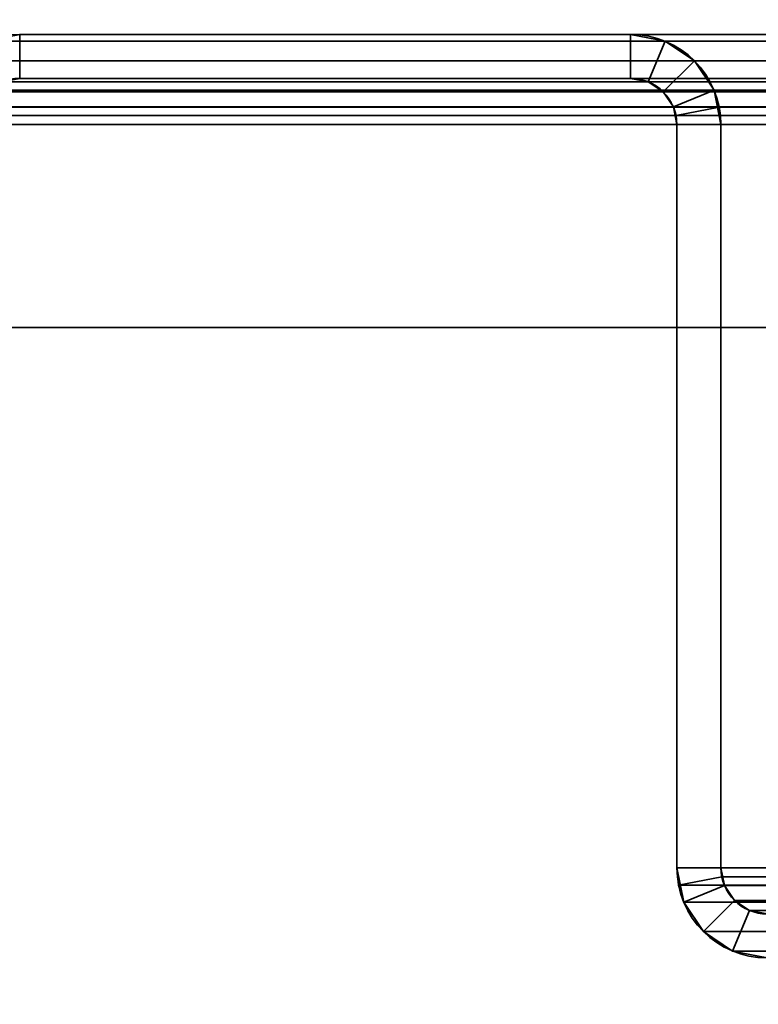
# Model space of a CAD drawing. Header units: millimetres. Extents: x -503 to 6703, y -110 to 193.
# Tile 766 of 1056: x 2563 to 2588, y 47 to 81. Entities that reach past the tile are written whole.
import ezdxf

# ---------------------------------------------------------------- set-up
doc = ezdxf.new("R2010")
doc.units = ezdxf.units.MM
doc.layers.add('151', color=7, linetype='Continuous', true_color=0xffffff)

# ---------------------------------------------------------------- blocks, each defined once
blk = doc.blocks.new('UG_SURFACE_003')
at = {"layer": '151', "color": 252, "linetype": 'Continuous', "lineweight": 35}
for points in [[(3602.5, -14, 2212.25), (3602.5, 174.4, 2212.25), (2397.5, 174.4, 2212.25), (2397.5, -14, 2212.25)], [(2547.5, -14, 2062.25), (2547.5, 174.4, 2062.25), (3452.5, 174.4, 2062.25), (3452.5, -14, 2062.25)]]:
    blk.add_3dface(points, dxfattribs=at)
blk = doc.blocks.new('UG_SURFACE_266')
at = {"layer": '151', "color": 252, "linetype": 'Continuous', "lineweight": 35}
for points in [[(2563.08, 80, 2044.17), (2563.08, 80, -7.75), (2561.901, 79.766, -7.75), (2561.901, 79.766, 2045.349)], [(2563.08, 80, 2044.17), (2561.901, 79.766, 2045.349), (2562.475, 78.38, 2044.775), (2563.08, 78.5, 2044.17)], [(2563.08, 78.5, -7.75), (2562.475, 78.38, -7.75), (2561.901, 79.766, -7.75), (2563.08, 80, -7.75)], [(2583.92, 80, 2023.33), (2583.92, 80, -7.75), (2563.08, 80, -7.75), (2563.08, 80, 2044.17)], [(2583.92, 80, 2023.33), (2563.08, 80, 2044.17), (2563.08, 78.5, 2044.17), (2583.92, 78.5, 2023.33)], [(2563.08, 80, -7.75), (2583.92, 80, -7.75), (2583.92, 78.5, -7.75), (2563.08, 78.5, -7.75)], [(2585.099, 79.766, 2022.151), (2585.099, 79.766, -7.75), (2583.92, 80, -7.75), (2583.92, 80, 2023.33)], [(2583.92, 78.5, 2023.33), (2584.525, 78.38, 2022.725), (2585.099, 79.766, 2022.151), (2583.92, 80, 2023.33)], [(2583.92, 80, -7.75), (2585.099, 79.766, -7.75), (2584.525, 78.38, -7.75), (2583.92, 78.5, -7.75)], [(2584.525, 78.38, 2022.725), (2585.037, 78.037, 2022.213), (2586.098, 79.098, 2021.152), (2585.099, 79.766, 2022.151)], [(2585.099, 79.766, -7.75), (2586.098, 79.098, -7.75), (2585.037, 78.037, -7.75), (2584.525, 78.38, -7.75)], [(2586.098, 79.098, 2021.152), (2586.098, 79.098, -7.75), (2585.099, 79.766, -7.75), (2585.099, 79.766, 2022.151)], [(2586.766, 78.099, 2020.484), (2586.098, 79.098, 2021.152), (2585.037, 78.037, 2022.213), (2585.38, 77.525, 2021.87)], [(2585.38, 77.525, -7.75), (2585.037, 78.037, -7.75), (2586.098, 79.098, -7.75), (2586.766, 78.099, -7.75)], [(2586.766, 78.099, 2020.484), (2586.766, 78.099, -7.75), (2586.098, 79.098, -7.75), (2586.098, 79.098, 2021.152)], [(2562.475, 78.38, 2044.775), (2562.475, 78.38, -7.75), (2563.08, 78.5, -7.75), (2563.08, 78.5, 2044.17)], [(2583.92, 78.5, 2023.33), (2563.08, 78.5, 2044.17), (2563.08, 78.5, -7.75), (2583.92, 78.5, -7.75)], [(2583.92, 78.5, 2023.33), (2583.92, 78.5, -7.75), (2584.525, 78.38, -7.75), (2584.525, 78.38, 2022.725)], [(2584.525, 78.38, 2022.725), (2584.525, 78.38, -7.75), (2585.037, 78.037, -7.75), (2585.037, 78.037, 2022.213)], [(2585.037, 78.037, 2022.213), (2585.037, 78.037, -7.75), (2585.38, 77.525, -7.75), (2585.38, 77.525, 2021.87)], [(2586.941, 77.521, 2020.309), (2586.766, 78.099, 2020.484), (2585.38, 77.525, 2021.87), (2585.47, 77.228, 2021.78)], [(2585.5, 76.92, -7.75), (2585.38, 77.525, -7.75), (2586.766, 78.099, -7.75), (2587, 76.92, -7.75)], [(2586.766, 78.099, -7.75), (2586.766, 78.099, 2020.484), (2586.941, 77.521, 2020.309)], [(2586.941, 77.521, 2020.309), (2587, 76.92, -7.75), (2586.766, 78.099, -7.75)], [(2585.38, 77.525, -7.75), (2585.5, 76.92, -7.75), (2585.5, 76.92, 2021.75)], [(2585.5, 76.92, 2021.75), (2585.47, 77.228, 2021.78), (2585.38, 77.525, -7.75)], [(2585.47, 77.228, 2021.78), (2585.38, 77.525, 2021.87), (2585.38, 77.525, -7.75)], [(2587, 76.92, 2020.25), (2586.941, 77.521, 2020.309), (2585.47, 77.228, 2021.78), (2585.5, 76.92, 2021.75)], [(2586.941, 77.521, 2020.309), (2587, 76.92, 2020.25), (2587, 76.92, -7.75)], [(2585.5, 51.58, 2021.75), (2585.5, 76.92, 2021.75), (2585.5, 76.92, -7.75), (2585.5, 51.58, -7.75)], [(2587, 51.58, 2020.25), (2587, 76.92, 2020.25), (2585.5, 76.92, 2021.75), (2585.5, 51.58, 2021.75)], [(2585.5, 51.58, -7.75), (2585.5, 76.92, -7.75), (2587, 76.92, -7.75), (2587, 51.58, -7.75)], [(2587, 51.58, 2020.25), (2587, 51.58, -7.75), (2587, 76.92, -7.75), (2587, 76.92, 2020.25)], [(2585.5, 51.58, -7.75), (2585.734, 50.401, -7.75), (2585.734, 50.401, 2021.516)], [(2585.734, 50.401, 2021.516), (2585.559, 50.979, 2021.691), (2585.5, 51.58, -7.75)], [(2585.559, 50.979, 2021.691), (2585.5, 51.58, 2021.75), (2585.5, 51.58, -7.75)], [(2585.5, 51.58, 2021.75), (2585.559, 50.979, 2021.691), (2587.03, 51.272, 2020.22), (2587, 51.58, 2020.25)], [(2587, 51.58, -7.75), (2587.12, 50.975, -7.75), (2585.734, 50.401, -7.75), (2585.5, 51.58, -7.75)], [(2587, 51.58, -7.75), (2587.03, 51.272, 2020.22), (2587.12, 50.975, 2020.13)], [(2587, 51.58, -7.75), (2587, 51.58, 2020.25), (2587.03, 51.272, 2020.22)], [(2587.12, 50.975, 2020.13), (2587.12, 50.975, -7.75), (2587, 51.58, -7.75)], [(2585.559, 50.979, 2021.691), (2585.734, 50.401, 2021.516), (2587.12, 50.975, 2020.13), (2587.03, 51.272, 2020.22)], [(2585.734, 50.401, 2021.516), (2586.402, 49.402, 2020.848), (2587.463, 50.463, 2019.787), (2587.12, 50.975, 2020.13)], [(2587.12, 50.975, -7.75), (2587.463, 50.463, -7.75), (2586.402, 49.402, -7.75), (2585.734, 50.401, -7.75)], [(2587.463, 50.463, 2019.787), (2587.463, 50.463, -7.75), (2587.12, 50.975, -7.75), (2587.12, 50.975, 2020.13)], [(2585.734, 50.401, 2021.516), (2585.734, 50.401, -7.75), (2586.402, 49.402, -7.75), (2586.402, 49.402, 2020.848)], [(2587.975, 50.12, 2019.275), (2587.463, 50.463, 2019.787), (2586.402, 49.402, 2020.848), (2587.401, 48.734, 2019.849)], [(2587.401, 48.734, -7.75), (2586.402, 49.402, -7.75), (2587.463, 50.463, -7.75), (2587.975, 50.12, -7.75)], [(2587.975, 50.12, 2019.275), (2587.975, 50.12, -7.75), (2587.463, 50.463, -7.75), (2587.463, 50.463, 2019.787)], [(2588.58, 50, 2018.67), (2587.975, 50.12, 2019.275), (2587.401, 48.734, 2019.849), (2588.58, 48.5, 2018.67)], [(2588.58, 48.5, -7.75), (2587.401, 48.734, -7.75), (2587.975, 50.12, -7.75), (2588.58, 50, -7.75)], [(2588.58, 50, 2018.67), (2588.58, 50, -7.75), (2587.975, 50.12, -7.75), (2587.975, 50.12, 2019.275)], [(2586.402, 49.402, 2020.848), (2586.402, 49.402, -7.75), (2587.401, 48.734, -7.75), (2587.401, 48.734, 2019.849)], [(2587.401, 48.734, 2019.849), (2587.401, 48.734, -7.75), (2588.58, 48.5, -7.75), (2588.58, 48.5, 2018.67)]]:
    blk.add_3dface(points, dxfattribs=at)
blk = doc.blocks.new('UG_SURFACE_267')
at = {"layer": '151', "color": 252, "linetype": 'Continuous', "lineweight": 35}
for points in [[(2563.08, 80, 2044.17), (2563.08, 80, -7.75), (2561.901, 79.766, -7.75), (2561.901, 79.766, 2045.349)], [(2563.08, 80, 2044.17), (2561.901, 79.766, 2045.349), (2562.475, 78.38, 2044.775), (2563.08, 78.5, 2044.17)], [(2563.08, 78.5, -7.75), (2562.475, 78.38, -7.75), (2561.901, 79.766, -7.75), (2563.08, 80, -7.75)], [(2583.92, 80, 2023.33), (2583.92, 80, -7.75), (2563.08, 80, -7.75), (2563.08, 80, 2044.17)], [(2583.92, 80, 2023.33), (2563.08, 80, 2044.17), (2563.08, 78.5, 2044.17), (2583.92, 78.5, 2023.33)], [(2563.08, 80, -7.75), (2583.92, 80, -7.75), (2583.92, 78.5, -7.75), (2563.08, 78.5, -7.75)], [(2585.099, 79.766, 2022.151), (2585.099, 79.766, -7.75), (2583.92, 80, -7.75), (2583.92, 80, 2023.33)], [(2583.92, 78.5, 2023.33), (2584.525, 78.38, 2022.725), (2585.099, 79.766, 2022.151), (2583.92, 80, 2023.33)], [(2583.92, 80, -7.75), (2585.099, 79.766, -7.75), (2584.525, 78.38, -7.75), (2583.92, 78.5, -7.75)], [(2584.525, 78.38, 2022.725), (2585.037, 78.037, 2022.213), (2586.098, 79.098, 2021.152), (2585.099, 79.766, 2022.151)], [(2585.099, 79.766, -7.75), (2586.098, 79.098, -7.75), (2585.037, 78.037, -7.75), (2584.525, 78.38, -7.75)], [(2586.098, 79.098, 2021.152), (2586.098, 79.098, -7.75), (2585.099, 79.766, -7.75), (2585.099, 79.766, 2022.151)], [(2586.766, 78.099, 2020.484), (2586.098, 79.098, 2021.152), (2585.037, 78.037, 2022.213), (2585.38, 77.525, 2021.87)], [(2585.38, 77.525, -7.75), (2585.037, 78.037, -7.75), (2586.098, 79.098, -7.75), (2586.766, 78.099, -7.75)], [(2586.766, 78.099, 2020.484), (2586.766, 78.099, -7.75), (2586.098, 79.098, -7.75), (2586.098, 79.098, 2021.152)], [(2562.475, 78.38, 2044.775), (2562.475, 78.38, -7.75), (2563.08, 78.5, -7.75), (2563.08, 78.5, 2044.17)], [(2583.92, 78.5, 2023.33), (2563.08, 78.5, 2044.17), (2563.08, 78.5, -7.75), (2583.92, 78.5, -7.75)], [(2583.92, 78.5, 2023.33), (2583.92, 78.5, -7.75), (2584.525, 78.38, -7.75), (2584.525, 78.38, 2022.725)], [(2584.525, 78.38, 2022.725), (2584.525, 78.38, -7.75), (2585.037, 78.037, -7.75), (2585.037, 78.037, 2022.213)], [(2585.037, 78.037, 2022.213), (2585.037, 78.037, -7.75), (2585.38, 77.525, -7.75), (2585.38, 77.525, 2021.87)], [(2586.941, 77.521, 2020.309), (2586.766, 78.099, 2020.484), (2585.38, 77.525, 2021.87), (2585.47, 77.228, 2021.78)], [(2585.5, 76.92, -7.75), (2585.38, 77.525, -7.75), (2586.766, 78.099, -7.75), (2587, 76.92, -7.75)], [(2586.766, 78.099, -7.75), (2586.766, 78.099, 2020.484), (2586.941, 77.521, 2020.309)], [(2586.941, 77.521, 2020.309), (2587, 76.92, -7.75), (2586.766, 78.099, -7.75)], [(2585.38, 77.525, -7.75), (2585.5, 76.92, -7.75), (2585.5, 76.92, 2021.75)], [(2585.5, 76.92, 2021.75), (2585.47, 77.228, 2021.78), (2585.38, 77.525, -7.75)], [(2585.47, 77.228, 2021.78), (2585.38, 77.525, 2021.87), (2585.38, 77.525, -7.75)], [(2587, 76.92, 2020.25), (2586.941, 77.521, 2020.309), (2585.47, 77.228, 2021.78), (2585.5, 76.92, 2021.75)], [(2586.941, 77.521, 2020.309), (2587, 76.92, 2020.25), (2587, 76.92, -7.75)], [(2585.5, 51.58, 2021.75), (2585.5, 76.92, 2021.75), (2585.5, 76.92, -7.75), (2585.5, 51.58, -7.75)], [(2587, 51.58, 2020.25), (2587, 76.92, 2020.25), (2585.5, 76.92, 2021.75), (2585.5, 51.58, 2021.75)], [(2585.5, 51.58, -7.75), (2585.5, 76.92, -7.75), (2587, 76.92, -7.75), (2587, 51.58, -7.75)], [(2587, 51.58, 2020.25), (2587, 51.58, -7.75), (2587, 76.92, -7.75), (2587, 76.92, 2020.25)], [(2585.5, 51.58, -7.75), (2585.734, 50.401, -7.75), (2585.734, 50.401, 2021.516)], [(2585.734, 50.401, 2021.516), (2585.559, 50.979, 2021.691), (2585.5, 51.58, -7.75)], [(2585.559, 50.979, 2021.691), (2585.5, 51.58, 2021.75), (2585.5, 51.58, -7.75)], [(2585.5, 51.58, 2021.75), (2585.559, 50.979, 2021.691), (2587.03, 51.272, 2020.22), (2587, 51.58, 2020.25)], [(2587, 51.58, -7.75), (2587.12, 50.975, -7.75), (2585.734, 50.401, -7.75), (2585.5, 51.58, -7.75)], [(2587, 51.58, -7.75), (2587.03, 51.272, 2020.22), (2587.12, 50.975, 2020.13)], [(2587, 51.58, -7.75), (2587, 51.58, 2020.25), (2587.03, 51.272, 2020.22)], [(2587.12, 50.975, 2020.13), (2587.12, 50.975, -7.75), (2587, 51.58, -7.75)], [(2585.559, 50.979, 2021.691), (2585.734, 50.401, 2021.516), (2587.12, 50.975, 2020.13), (2587.03, 51.272, 2020.22)], [(2585.734, 50.401, 2021.516), (2586.402, 49.402, 2020.848), (2587.463, 50.463, 2019.787), (2587.12, 50.975, 2020.13)], [(2587.12, 50.975, -7.75), (2587.463, 50.463, -7.75), (2586.402, 49.402, -7.75), (2585.734, 50.401, -7.75)], [(2587.463, 50.463, 2019.787), (2587.463, 50.463, -7.75), (2587.12, 50.975, -7.75), (2587.12, 50.975, 2020.13)], [(2585.734, 50.401, 2021.516), (2585.734, 50.401, -7.75), (2586.402, 49.402, -7.75), (2586.402, 49.402, 2020.848)], [(2587.975, 50.12, 2019.275), (2587.463, 50.463, 2019.787), (2586.402, 49.402, 2020.848), (2587.401, 48.734, 2019.849)], [(2587.401, 48.734, -7.75), (2586.402, 49.402, -7.75), (2587.463, 50.463, -7.75), (2587.975, 50.12, -7.75)], [(2587.975, 50.12, 2019.275), (2587.975, 50.12, -7.75), (2587.463, 50.463, -7.75), (2587.463, 50.463, 2019.787)], [(2588.58, 50, 2018.67), (2587.975, 50.12, 2019.275), (2587.401, 48.734, 2019.849), (2588.58, 48.5, 2018.67)], [(2588.58, 48.5, -7.75), (2587.401, 48.734, -7.75), (2587.975, 50.12, -7.75), (2588.58, 50, -7.75)], [(2588.58, 50, 2018.67), (2588.58, 50, -7.75), (2587.975, 50.12, -7.75), (2587.975, 50.12, 2019.275)], [(2586.402, 49.402, 2020.848), (2586.402, 49.402, -7.75), (2587.401, 48.734, -7.75), (2587.401, 48.734, 2019.849)], [(2587.401, 48.734, 2019.849), (2587.401, 48.734, -7.75), (2588.58, 48.5, -7.75), (2588.58, 48.5, 2018.67)]]:
    blk.add_3dface(points, dxfattribs=at)
blk = doc.blocks.new('UG_SURFACE_268')
at = {"layer": '151', "color": 252, "linetype": 'Continuous', "lineweight": 35}
for points in [[(2563.08, 78.5, 2044.17), (2562.475, 78.38, 2044.775), (2561.901, 79.766, 2045.349), (2563.08, 80, 2044.17)], [(3436.92, 80, 2044.17), (2563.08, 80, 2044.17), (2561.901, 79.766, 2045.349), (3438.099, 79.766, 2045.349)], [(2563.08, 80, 2044.17), (2583.92, 80, 2023.33), (2583.92, 78.5, 2023.33), (2563.08, 78.5, 2044.17)], [(2583.92, 80, 2023.33), (2563.08, 80, 2044.17), (3436.92, 80, 2044.17), (3416.08, 80, 2023.33)], [(3414.901, 79.766, 2022.151), (2585.099, 79.766, 2022.151), (2583.92, 80, 2023.33), (3416.08, 80, 2023.33)], [(2583.92, 80, 2023.33), (2585.099, 79.766, 2022.151), (2584.525, 78.38, 2022.725), (2583.92, 78.5, 2023.33)], [(3438.099, 79.766, 2045.349), (2561.901, 79.766, 2045.349), (2560.902, 79.098, 2046.348), (3439.098, 79.098, 2046.348)], [(2585.099, 79.766, 2022.151), (2586.098, 79.098, 2021.152), (2585.037, 78.037, 2022.213), (2584.525, 78.38, 2022.725)], [(3413.902, 79.098, 2021.152), (2586.098, 79.098, 2021.152), (2585.099, 79.766, 2022.151), (3414.901, 79.766, 2022.151)], [(3439.098, 79.098, 2046.348), (2560.902, 79.098, 2046.348), (2560.235, 78.099, 2047.016), (3439.765, 78.099, 2047.016)], [(2585.38, 77.525, 2021.87), (2585.037, 78.037, 2022.213), (2586.098, 79.098, 2021.152), (2586.766, 78.099, 2020.484)], [(3413.234, 78.099, 2020.484), (2586.766, 78.099, 2020.484), (2586.098, 79.098, 2021.152), (3413.902, 79.098, 2021.152)], [(3438.037, 78.037, 2045.287), (2561.963, 78.037, 2045.287), (2562.475, 78.38, 2044.775), (3437.525, 78.38, 2044.775)], [(3437.525, 78.38, 2044.775), (2562.475, 78.38, 2044.775), (2563.08, 78.5, 2044.17), (3436.92, 78.5, 2044.17)], [(2583.92, 78.5, 2023.33), (3416.08, 78.5, 2023.33), (3436.92, 78.5, 2044.17), (2563.08, 78.5, 2044.17)], [(3416.08, 78.5, 2023.33), (2583.92, 78.5, 2023.33), (2584.525, 78.38, 2022.725), (3415.475, 78.38, 2022.725)], [(3415.475, 78.38, 2022.725), (2584.525, 78.38, 2022.725), (2585.037, 78.037, 2022.213), (3414.963, 78.037, 2022.213)], [(3439.941, 77.521, 2047.191), (3439.765, 78.099, 2047.016), (2560.235, 78.099, 2047.016), (2560.059, 77.521, 2047.191)], [(3438.38, 77.525, 2045.63), (2561.62, 77.525, 2045.63), (2561.963, 78.037, 2045.287), (3438.037, 78.037, 2045.287)], [(3414.963, 78.037, 2022.213), (2585.037, 78.037, 2022.213), (2585.38, 77.525, 2021.87), (3414.62, 77.525, 2021.87)], [(2585.47, 77.228, 2021.78), (2585.38, 77.525, 2021.87), (2586.766, 78.099, 2020.484), (2586.941, 77.521, 2020.309)], [(2586.941, 77.521, 2020.309), (2586.766, 78.099, 2020.484), (3413.234, 78.099, 2020.484)], [(2586.941, 77.521, 2020.309), (3413.234, 78.099, 2020.484), (3413.059, 77.521, 2020.309)], [(2560.059, 77.521, 2047.191), (2560, 76.92, 2047.25), (3440, 76.92, 2047.25)], [(2560.059, 77.521, 2047.191), (3440, 76.92, 2047.25), (3439.941, 77.521, 2047.191)], [(2561.53, 77.228, 2045.72), (2561.62, 77.525, 2045.63), (3438.38, 77.525, 2045.63), (3438.47, 77.228, 2045.72)], [(3414.53, 77.228, 2021.78), (2585.38, 77.525, 2021.87), (2585.47, 77.228, 2021.78)], [(3414.53, 77.228, 2021.78), (3414.62, 77.525, 2021.87), (2585.38, 77.525, 2021.87)], [(2585.5, 76.92, 2021.75), (2585.47, 77.228, 2021.78), (2586.941, 77.521, 2020.309), (2587, 76.92, 2020.25)], [(3413.059, 77.521, 2020.309), (2587, 76.92, 2020.25), (2586.941, 77.521, 2020.309)], [(3413.059, 77.521, 2020.309), (3413, 76.92, 2020.25), (2587, 76.92, 2020.25)], [(2560, 76.92, 2047.25), (2560, 70, 2047.25), (3440, 70, 2047.25), (3440, 76.92, 2047.25)], [(3438.5, 76.92, 2045.75), (2561.5, 76.92, 2045.75), (2561.53, 77.228, 2045.72)], [(2561.5, 76.92, 2045.75), (3438.5, 76.92, 2045.75), (3438.5, 70, 2045.75), (2561.5, 70, 2045.75)], [(3438.47, 77.228, 2045.72), (3438.5, 76.92, 2045.75), (2561.53, 77.228, 2045.72)], [(2585.47, 77.228, 2021.78), (3414.5, 76.92, 2021.75), (3414.53, 77.228, 2021.78)], [(2585.47, 77.228, 2021.78), (2585.5, 76.92, 2021.75), (3414.5, 76.92, 2021.75)], [(2585.5, 51.58, 2021.75), (3414.5, 51.58, 2021.75), (3414.5, 76.92, 2021.75), (2585.5, 76.92, 2021.75)], [(2585.5, 51.58, 2021.75), (2585.5, 76.92, 2021.75), (2587, 76.92, 2020.25), (2587, 51.58, 2020.25)], [(2587, 51.58, 2020.25), (2587, 76.92, 2020.25), (3413, 76.92, 2020.25), (3413, 51.58, 2020.25)], [(2561.5, 70, 2045.75), (3438.5, 70, 2045.75), (3440, 70, 2047.25), (2560, 70, 2047.25)], [(3414.5, 51.58, 2021.75), (2585.5, 51.58, 2021.75), (2585.559, 50.979, 2021.691)], [(2587, 51.58, 2020.25), (2587.03, 51.272, 2020.22), (2585.559, 50.979, 2021.691), (2585.5, 51.58, 2021.75)], [(3414.441, 50.979, 2021.691), (3414.5, 51.58, 2021.75), (2585.559, 50.979, 2021.691)], [(2587.03, 51.272, 2020.22), (2587, 51.58, 2020.25), (3413, 51.58, 2020.25)], [(2587.03, 51.272, 2020.22), (3413, 51.58, 2020.25), (3412.97, 51.272, 2020.22)], [(2587.03, 51.272, 2020.22), (2587.12, 50.975, 2020.13), (2585.734, 50.401, 2021.516), (2585.559, 50.979, 2021.691)], [(3412.97, 51.272, 2020.22), (3412.88, 50.975, 2020.13), (2587.12, 50.975, 2020.13), (2587.03, 51.272, 2020.22)], [(2585.559, 50.979, 2021.691), (2585.734, 50.401, 2021.516), (3414.266, 50.401, 2021.516), (3414.441, 50.979, 2021.691)], [(2587.12, 50.975, 2020.13), (2587.463, 50.463, 2019.787), (2586.402, 49.402, 2020.848), (2585.734, 50.401, 2021.516)], [(3412.537, 50.463, 2019.787), (2587.463, 50.463, 2019.787), (2587.12, 50.975, 2020.13), (3412.88, 50.975, 2020.13)], [(3414.266, 50.401, 2021.516), (2585.734, 50.401, 2021.516), (2586.402, 49.402, 2020.848), (3413.598, 49.402, 2020.848)], [(2587.401, 48.734, 2019.849), (2586.402, 49.402, 2020.848), (2587.463, 50.463, 2019.787), (2587.975, 50.12, 2019.275)], [(3412.025, 50.12, 2019.275), (2587.975, 50.12, 2019.275), (2587.463, 50.463, 2019.787), (3412.537, 50.463, 2019.787)], [(2588.58, 48.5, 2018.67), (2587.401, 48.734, 2019.849), (2587.975, 50.12, 2019.275), (2588.58, 50, 2018.67)], [(3411.42, 50, 2018.67), (2588.58, 50, 2018.67), (2587.975, 50.12, 2019.275), (3412.025, 50.12, 2019.275)], [(3413.598, 49.402, 2020.848), (2586.402, 49.402, 2020.848), (2587.401, 48.734, 2019.849), (3412.599, 48.734, 2019.849)], [(3412.599, 48.734, 2019.849), (2587.401, 48.734, 2019.849), (2588.58, 48.5, 2018.67), (3411.42, 48.5, 2018.67)]]:
    blk.add_3dface(points, dxfattribs=at)

msp = doc.modelspace()

# ---------------------------------------------------------------- linework, layer by layer
at = {"layer": '151', "color": 252, "linetype": 'Continuous', "lineweight": -3, "true_color": 0x939598}
for p, q in [((2563.08, 80, -7.75), (2583.92, 80, -7.75)), ((2583.92, 80, 2023.33), (2563.08, 80, 2044.17)), ((3436.92, 80, 2044.17), (2563.08, 80, 2044.17)), ((2583.92, 80, 2023.33), (2563.08, 80, 2044.17)), ((2563.08, 80, -7.75), (2583.92, 80, -7.75)), ((2583.92, 80, 2023.33), (2563.08, 80, 2044.17)), ((2583.92, 80, 2023.33), (2583.92, 80, -7.75)), ((2583.92, 80, 2023.33), (2583.92, 80, -7.75)), ((3416.08, 80, 2023.33), (2583.92, 80, 2023.33)), ((2563.08, 78.5, -7.75), (2583.92, 78.5, -7.75)), ((2583.92, 78.5, 2023.33), (2563.08, 78.5, 2044.17)), ((3436.92, 78.5, 2044.17), (2563.08, 78.5, 2044.17)), ((2583.92, 78.5, 2023.33), (2563.08, 78.5, 2044.17)), ((2583.92, 78.5, 2023.33), (2563.08, 78.5, 2044.17)), ((2563.08, 78.5, -7.75), (2583.92, 78.5, -7.75)), ((2583.92, 78.5, 2023.33), (2583.92, 78.5, -7.75)), ((3416.08, 78.5, 2023.33), (2583.92, 78.5, 2023.33)), ((2583.92, 78.5, 2023.33), (2583.92, 78.5, -7.75)), ((3440, 76.92, 2047.25), (2560, 76.92, 2047.25)), ((3438.5, 76.92, 2045.75), (2561.5, 76.92, 2045.75)), ((2585.5, 76.92, 2021.75), (2585.5, 76.92, -7.75)), ((2585.5, 51.58, 2021.75), (2585.5, 76.92, 2021.75)), ((2585.5, 51.58, 2021.75), (2585.5, 76.92, 2021.75)), ((2585.5, 76.92, -7.75), (2585.5, 51.58, -7.75)), ((2585.5, 51.58, 2021.75), (2585.5, 76.92, 2021.75)), ((2585.5, 76.92, -7.75), (2585.5, 51.58, -7.75)), ((2585.5, 76.92, 2021.75), (2585.5, 76.92, -7.75)), ((3414.5, 76.92, 2021.75), (2585.5, 76.92, 2021.75)), ((2587, 51.58, 2020.25), (2587, 76.92, 2020.25)), ((2587, 76.92, 2020.25), (2587, 76.92, -7.75)), ((2587, 76.92, -7.75), (2587, 51.58, -7.75)), ((2587, 76.92, -7.75), (2587, 51.58, -7.75)), ((3413, 76.92, 2020.25), (2587, 76.92, 2020.25)), ((2587, 51.58, 2020.25), (2587, 76.92, 2020.25)), ((2587, 76.92, 2020.25), (2587, 76.92, -7.75)), ((2587, 51.58, 2020.25), (2587, 76.92, 2020.25)), ((3440, 70, 2047.25), (2560, 70, 2047.25)), ((3438.5, 70, 2045.75), (2561.5, 70, 2045.75)), ((2585.5, 51.58, 2021.75), (2585.5, 51.58, -7.75)), ((2585.5, 51.58, 2021.75), (2585.5, 51.58, -7.75)), ((3414.5, 51.58, 2021.75), (2585.5, 51.58, 2021.75)), ((2587, 51.58, 2020.25), (2587, 51.58, -7.75)), ((2587, 51.58, 2020.25), (2587, 51.58, -7.75)), ((3413, 51.58, 2020.25), (2587, 51.58, 2020.25))]:
    msp.add_line(p, q, dxfattribs=at)
at = {"layer": '151', "color": 252, "linetype": 'Continuous', "lineweight": -3, "true_color": 0x939598, "extrusion": (0, 0, -1)}
for centre, radius, start, end in [((-2583.92, 76.92, 7.75), 3.08, 90, 180), ((-2583.92, 76.92, 7.75), 3.08, 90, 180), ((-2583.92, 76.92, 7.75), 1.58, 90, 180), ((-2583.92, 76.92, 7.75), 1.58, 90, 180), ((-2588.58, 51.58, 7.75), 3.08, 270, 0), ((-2588.58, 51.58, 7.75), 3.08, 270, 0), ((-2588.58, 51.58, 7.75), 1.58, 270, 0), ((-2588.58, 51.58, 7.75), 1.58, 270, 0)]:
    msp.add_arc(centre, radius, start, end, dxfattribs=at)
at = {"layer": '151', "color": 252, "linetype": 'Continuous', "lineweight": -3, "true_color": 0x939598, "extrusion": (0.707107, 6.12323e-17, 0.707107)}
for centre, major_axis, start_param, end_param in [((2563.08, 76.92, 2044.17), (-3.08, 0, 3.08), 4.712389, 6.283185), ((2583.92, 76.92, 2023.33), (-3.08, 0, 3.08), 3.141593, 4.712389), ((2583.92, 76.92, 2023.33), (-3.08, 0, 3.08), 3.141593, 4.712389), ((2583.92, 76.92, 2023.33), (-3.08, 0, 3.08), 3.141593, 4.712389), ((2563.08, 76.92, 2044.17), (-1.58, 0, 1.58), 4.712389, 6.283185), ((2583.92, 76.92, 2023.33), (-1.58, 0, 1.58), 3.141593, 4.712389), ((2583.92, 76.92, 2023.33), (-1.58, 0, 1.58), 3.141593, 4.712389), ((2583.92, 76.92, 2023.33), (-1.58, 0, 1.58), 3.141593, 4.712389), ((2588.58, 51.58, 2018.67), (-3.08, 0, 3.08), 0, 1.570796), ((2588.58, 51.58, 2018.67), (-3.08, 0, 3.08), 0, 1.570796), ((2588.58, 51.58, 2018.67), (-3.08, 0, 3.08), 0, 1.570796), ((2588.58, 51.58, 2018.67), (-1.58, 0, 1.58), 0, 1.570796), ((2588.58, 51.58, 2018.67), (-1.58, 0, 1.58), 0, 1.570796), ((2588.58, 51.58, 2018.67), (-1.58, 0, 1.58), 0, 1.570796)]:
    msp.add_ellipse(centre, major_axis=major_axis, ratio=0.707107, start_param=start_param, end_param=end_param, dxfattribs=at)

# ---------------------------------------------------------------- block references
at = {"layer": '151', "color": 252, "linetype": 'Continuous', "lineweight": -3, "true_color": 0x939598}
for name in ['UG_SURFACE_003', 'UG_SURFACE_266', 'UG_SURFACE_267', 'UG_SURFACE_268']:
    msp.add_blockref(name, (0, 0), dxfattribs=at)

doc.saveas('drawing.dxf')
